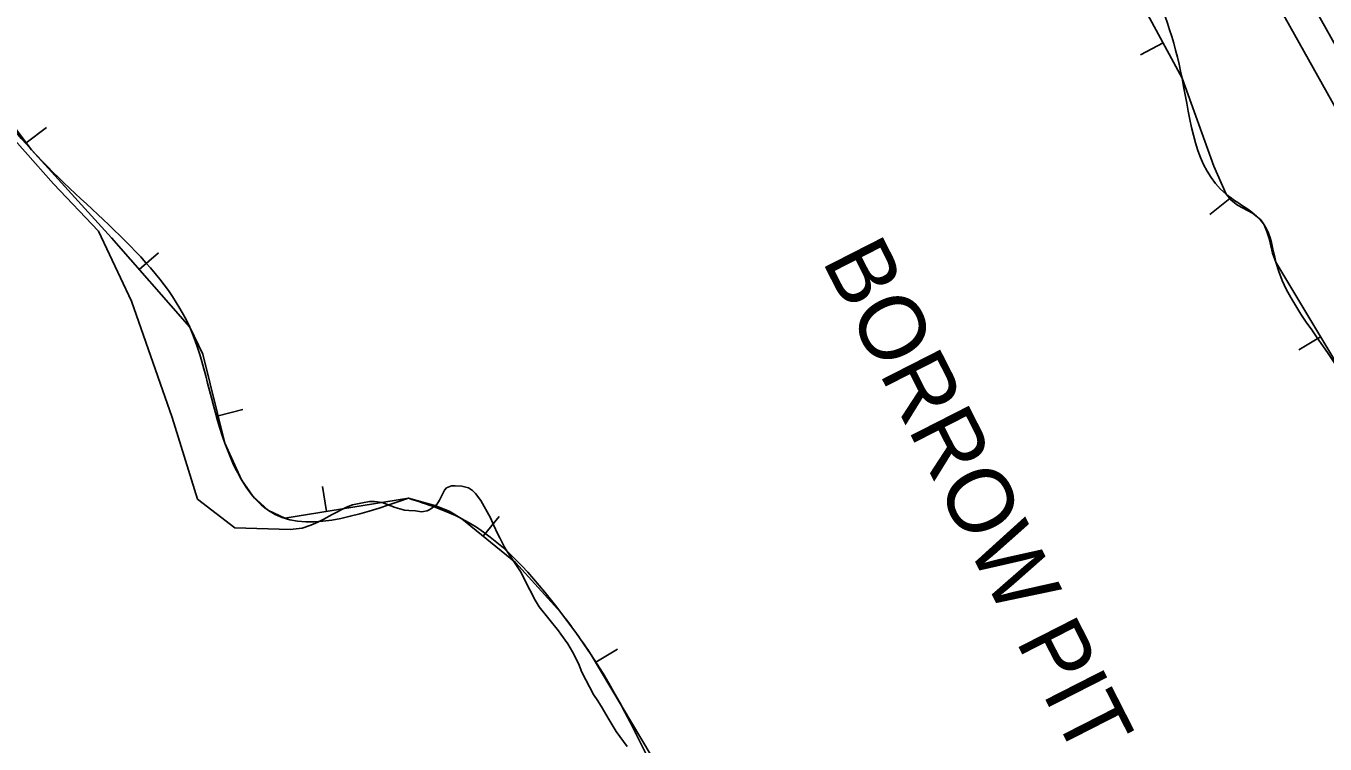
# Model space of a CAD drawing. Extents: x 3187622 to 3225504, y 800805 to 826213.
# Drawn here: x 3194210 to 3195483, y 818905 to 819609 of the extents above; entities that cross this region are included whole.
import ezdxf

# ---------------------------------------------------------------- set-up
doc = ezdxf.new("R2010")
doc.units = 0
for name, color, linetype in [('V-BORW-IDEN', 7, 'Continuous'), ('V-BORW-LINE', 7, 'Continuous'), ('V-ROAD-CNTR', 7, 'Continuous'), ('V-SITE-VEGE', 7, 'Continuous')]:
    doc.layers.add(name, color=color, linetype=linetype)

msp = doc.modelspace()

# ---------------------------------------------------------------- linework, layer by layer
at = {"layer": 'V-BORW-LINE'}
for p, q in [((3195324.6, 819592.3), (3195302.5, 819580.5)), ((3194209.8, 819494.3), (3194229.7, 819509.4)), ((3195389.9, 819439.6), (3195370.3, 819424.1)), ((3194320.7, 819370), (3194339.5, 819386.4)), ((3195478.9, 819304.2), (3195457.5, 819291.4)), ((3194397.9, 819226.7), (3194422.2, 819232.7)), ((3194504.3, 819132.9), (3194500.3, 819157.5)), ((3194657.9, 819108.7), (3194673.7, 819128.1)), ((3194768.2, 818985.1), (3194789.7, 818997.9))]:
    msp.add_line(p, q, dxfattribs=at)
for points in [[(3195492.8, 819281), (3195435.2, 819377.3), (3195431.9, 819386.2), (3195428.4, 819400.4), (3195426.4, 819407.3), (3195423.7, 819413.9), (3195420.4, 819418.7), (3195412.1, 819425.2), (3195397.6, 819433.2), (3195391.2, 819437.9), (3195386.4, 819443.9), (3195374.2, 819471.5), (3195343.1, 819557.8), (3195294.7, 819647.9)], [(3194179.7, 819533.9), (3194215, 819487.3), (3194293.5, 819401.1), (3194370.1, 819313.4), (3194382.9, 819287.2), (3194404.6, 819199.8), (3194421, 819164), (3194432.1, 819147.8), (3194447.3, 819133.8), (3194463.4, 819126.3), (3194584.7, 819145.8)], [(3194584.7, 819145.8), (3194611.5, 819138.4), (3194624.5, 819133.1), (3194637, 819125.7), (3194689.7, 819082.8), (3194734, 819033.9), (3194749.4, 819013.3), (3194763.9, 818992.3), (3194852.9, 818842.8)]]:
    msp.add_lwpolyline(points, dxfattribs=at)
for points in [[(3194584.7, 819145.8), (3194447.3, 819133.8), (3194404.6, 819199.8), (3194370.1, 819313.4), (3194215, 819487.3), (3194145.9, 819581.9), (3194097.2, 819676.7), (3194042.5, 819943.4), (3194160.3, 819974.7), (3194208.8, 820009.4), (3194249.9, 820024.5), (3194281, 820046.5), (3194446.7, 820147), (3194502.5, 820176.3), (3194643.3, 820226.6), (3194678.6, 820230.1), (3194691.3, 820209.9), (3194714.7, 820155.9), (3194815.7, 820194), (3194832.8, 820210.5), (3194832.6, 820243.6), (3194842.9, 820252.6), (3194935.3, 820275.8), (3194949, 820268.4), (3194960, 820224.8), (3194976.6, 820189), (3194995.1, 820162.4), (3195014.2, 820127.7)], [(3195014.2, 820127.7), (3195051.2, 820036.5), (3195079.1, 820023.1), (3195095.7, 820005.5), (3195110.9, 819937.1), (3195175.2, 819834.1), (3195197, 819771), (3195216.4, 819742.6), (3195236, 819732.1), (3195343.1, 819557.8), (3195386.4, 819443.9), (3195423.7, 819413.9), (3195435.2, 819377.3), (3195508.3, 819247.2), (3195522.8, 819188.1), (3195531.4, 819165.4), (3195561.3, 819137), (3195612, 819024.1), (3195671.6, 818940.9), (3195804.7, 818724.1), (3195856.6, 818587.8), (3195891.3, 818540.3), (3195947, 818433), (3195956.5, 818375.3), (3195967.9, 818321.9), (3195990.8, 818279), (3196012.9, 818284), (3196051, 818244.9), (3196059.7, 818210.5), (3196153.9, 818074.7), (3196181.7, 817999.8), (3196229.4, 817932.6), (3196235.8, 817878.6), (3196234, 817870.9), (3196216.5, 817843.2), (3196019.6, 817732.5), (3196013.7, 817705.6), (3195965.9, 817606.9), (3195937.7, 817580), (3195806.1, 817496.9), (3195442.7, 817228.4), (3195277.1, 817095.7), (3195161.3, 817066), (3195006.9, 816920.6), (3194988.9, 816904.3), (3194750.4, 816771.5), (3194626.7, 816626), (3194574.4, 816615.1), (3194537.1, 816629.5), (3194501.9, 816686.7), (3194505, 816727.8), (3194556.9, 816766.5), (3194646, 816889.8), (3194851.1, 817135.2), (3195025.6, 817293.3), (3195054.5, 817305.1), (3195089, 817312.3), (3195131.7, 817304.7), (3195173.6, 817273.7), (3195209, 817258.2), (3195260.2, 817261.3), (3195353, 817281.4), (3195400.8, 817303.6), (3195373.1, 817435.1), (3195339.3, 817521), (3195290, 817592.8), (3195254.4, 817614.1), (3195190.8, 817615.5), (3195163.2, 817607.8), (3195157.2, 817596.8), (3195038.4, 817517.8), (3194984.5, 817508.5), (3194920.2, 817535.3), (3194908.5, 817585.5), (3194818.4, 817760), (3194797.9, 817802.9), (3194765.3, 817861.2), (3194714, 817919.6), (3194687, 818000.3), (3194630.8, 818119.5), (3194667.4, 818141.8), (3194702.4, 818151.5), (3194837.4, 818213.1), (3194902.3, 818255.3), (3194911.6, 818327.1), (3194902.2, 818415.3), (3194985.4, 818303.7), (3195064.1, 818359), (3195105.5, 818400.3), (3195062.3, 818499.3), (3195048.2, 818530.4), (3195002.1, 818631.9), (3194941.6, 818693.6), (3194763.9, 818992.3), (3194734, 819033.9), (3194637, 819125.7), (3194584.7, 819145.8)]]:
    msp.add_spline(points, degree=3, dxfattribs=at)
at = {"layer": 'V-ROAD-CNTR'}
for points in [[(3193546.7, 823116.4), (3193719.6, 822803.7), (3193783.2, 822690.8), (3193839.5, 822561.1), (3193931.2, 822385.2), (3194075.1, 822116.1), (3194127.2, 822033.7), (3194185.2, 821977.8), (3194639.7, 821147.1), (3195029.5, 820446.4), (3195072.9, 820348.7), (3195192.1, 820158.7), (3195238.4, 820041.1), (3195343.7, 819857.8), (3195584.5, 819427.5)], [(3193520.4, 823101.8), (3193693.4, 822789.1), (3193756.3, 822677.4), (3193812.4, 822548.2), (3193904.7, 822371.2), (3194049.2, 822101), (3194103.8, 822014.6), (3194161.1, 821959.4), (3194613.5, 821132.6), (3195002.6, 820433), (3195046.3, 820334.6), (3195165.2, 820145.1), (3195211.3, 820028), (3195317.6, 819843), (3195558.5, 819412.5)]]:
    msp.add_lwpolyline(points, dxfattribs=at)
at = {"layer": 'V-SITE-VEGE'}
for p, q in [((3194162.7, 819537), (3194236.6, 819454.2)), ((3194236.6, 819454.2), (3194280.6, 819407.7)), ((3194280.6, 819407.7), (3194313.1, 819339.2)), ((3194313.1, 819339.2), (3194352.8, 819224.9)), ((3194352.8, 819224.9), (3194377.7, 819144.9)), ((3194615.2, 819144.1), (3194619.9, 819153.9)), ((3194619.9, 819153.9), (3194622, 819155.9)), ((3194622, 819155.9), (3194626.8, 819158)), ((3194626.8, 819158), (3194630.4, 819158)), ((3194630.4, 819158), (3194636.9, 819157.7)), ((3194636.9, 819157.7), (3194643.4, 819156.1)), ((3194643.4, 819156.1), (3194647.4, 819153.3)), ((3194647.4, 819153.3), (3194650.3, 819150.5)), ((3194650.3, 819150.5), (3194655.6, 819143.7)), ((3194377.7, 819144.9), (3194414.3, 819116.9)), ((3194509.8, 819129.8), (3194523.9, 819137.2)), ((3194523.9, 819137.2), (3194529.9, 819139.3)), ((3194529.9, 819139.3), (3194539.6, 819141.4)), ((3194539.6, 819141.4), (3194546.5, 819142.7)), ((3194546.5, 819142.7), (3194551.3, 819142.7)), ((3194551.3, 819142.7), (3194559, 819141.6)), ((3194559, 819141.6), (3194571.6, 819136.8)), ((3194571.6, 819136.8), (3194574, 819136)), ((3194574, 819136), (3194580.9, 819134.1)), ((3194605.6, 819134.7), (3194612.4, 819139.6)), ((3194612.4, 819139.6), (3194615.2, 819144.1)), ((3194655.6, 819143.7), (3194665.1, 819126.8)), ((3194495.7, 819122.4), (3194501.8, 819125.2)), ((3194501.8, 819125.2), (3194509.8, 819129.8)), ((3194580.9, 819134.1), (3194585, 819133.7)), ((3194585, 819133.7), (3194591.4, 819133.4)), ((3194591.4, 819133.4), (3194597.5, 819132.6)), ((3194597.5, 819132.6), (3194599.5, 819133)), ((3194599.5, 819133), (3194602.8, 819133.5)), ((3194602.8, 819133.5), (3194605.6, 819134.7)), ((3194665.1, 819126.8), (3194668, 819119.9)), ((3194414.3, 819116.9), (3194468.7, 819115.2)), ((3194468.7, 819115.2), (3194480.4, 819116.6)), ((3194480.4, 819116.6), (3194488.9, 819119.5)), ((3194488.9, 819119.5), (3194495.7, 819122.4)), ((3194668, 819119.9), (3194672.1, 819110.7)), ((3194672.1, 819110.7), (3194674.2, 819107.1)), ((3194674.2, 819107.1), (3194678.7, 819097.8)), ((3194678.7, 819097.8), (3194682, 819092.6)), ((3194682, 819092.6), (3194695.1, 819072.9)), ((3194695.1, 819072.9), (3194700, 819062.8)), ((3194700, 819062.8), (3194703.7, 819056)), ((3194703.7, 819056), (3194708.7, 819046)), ((3194708.7, 819046), (3194712.8, 819039.5)), ((3194712.8, 819039.5), (3194731.6, 819015.8)), ((3194731.6, 819015.8), (3194734.1, 819012.6)), ((3194734.1, 819012.6), (3194741, 819003)), ((3194741, 819003), (3194745.6, 818995.4)), ((3194745.6, 818995.4), (3194751.3, 818983.7)), ((3194751.3, 818983.7), (3194754.6, 818975.2)), ((3194754.6, 818975.2), (3194766.2, 818953.5)), ((3194766.2, 818953.5), (3194770.3, 818947.1)), ((3194770.3, 818947.1), (3194774.4, 818940.3)), ((3194774.4, 818940.3), (3194780.5, 818930.2)), ((3194780.5, 818930.2), (3194784.2, 818923.8)), ((3194784.2, 818923.8), (3194788.3, 818917.3)), ((3194788.3, 818917.3), (3194799, 818902.5))]:
    msp.add_line(p, q, dxfattribs=at)

# ---------------------------------------------------------------- texts
at = {"layer": 'V-BORW-IDEN'}
msp.add_text('BORROW PIT', height=64, rotation=297.0125, dxfattribs=at).set_placement((3194989.6, 819378.9))

doc.saveas('drawing.dxf')
